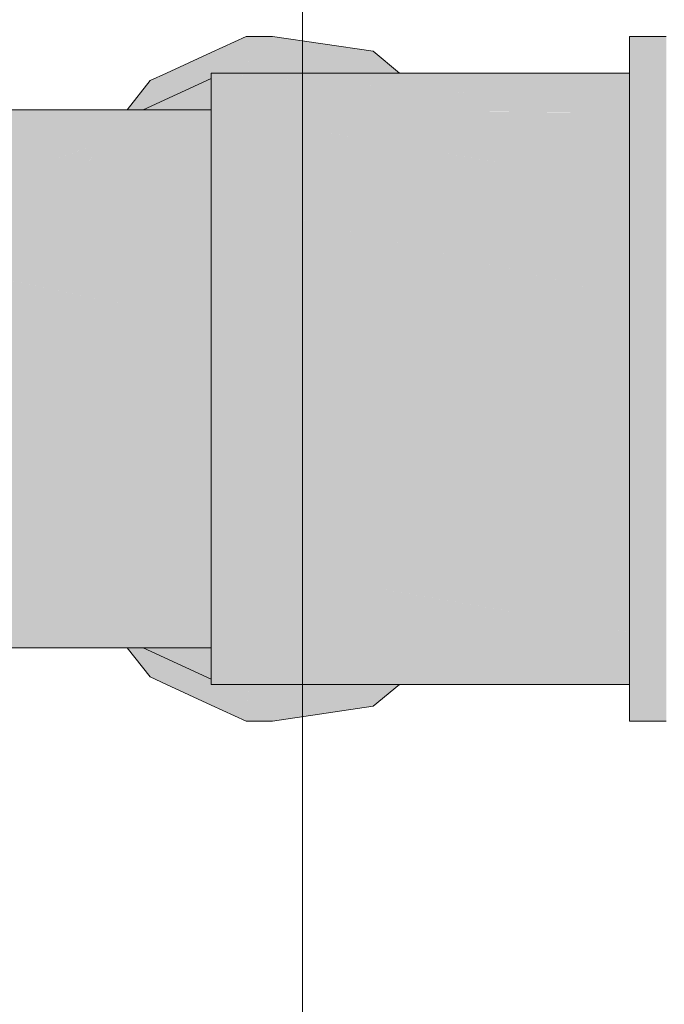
# Model space of a CAD drawing. Header units: millimetres. Extents: x 321 to 585, y -277 to 9.
# Tile 411 of 656: x 513.519 to 513.729, y -201.319 to -200.998. Entities that reach past the tile are written whole.
import ezdxf

# ---------------------------------------------------------------- set-up
doc = ezdxf.new("R2010")
doc.units = ezdxf.units.MM
doc.header["$MEASUREMENT"] = 0
for name, color, linetype, lineweight in [('IFC-Elemento construtivo genérico-Contorno', 253, 'Continuous', 5), ('TQ-Aparelho sanitário', 9, 'Continuous', 18), ('TQ-Conexões', 9, 'Continuous', 18)]:
    doc.layers.add(name, color=color, linetype=linetype, lineweight=lineweight)

msp = doc.modelspace()

# ---------------------------------------------------------------- hatches: boundary and pattern name
at = {"layer": 'TQ-Aparelho sanitário', "linetype": 'Continuous'}
for points in [[(513.72944, -201.0158), (513.72944, -201.00387), (513.71745, -201.00387), (513.71745, -201.0158), (513.72741, -201.0158), (513.71745, -201.0158), (513.71745, -201.01825), (513.72944, -201.01825)], [(513.58145, -201.0158), (513.58145, -201.01755), (513.58145, -201.02774), (513.65772, -201.02804), (513.58145, -201.02774), (513.58145, -201.02866), (513.65847, -201.02865), (513.71745, -201.0286), (513.71745, -201.02852), (513.71745, -201.02831), (513.65789, -201.02818), (513.71745, -201.02827), (513.71745, -201.02779), (513.71745, -201.02774), (513.65735, -201.02774), (513.65069, -201.0223), (513.65735, -201.02774), (513.71745, -201.02774), (513.73002, -201.02774), (513.71745, -201.02688), (513.71745, -201.02673), (513.64942, -201.02126), (513.58467, -201.01606)], [(513.71745, -201.0158), (513.64273, -201.0158), (513.58524, -201.0158), (513.58145, -201.0158), (513.58471, -201.01605), (513.6489, -201.02083), (513.58145, -201.0158), (513.64942, -201.02126), (513.71745, -201.02601), (513.71745, -201.02595), (513.71745, -201.02151), (513.71745, -201.01614), (513.71745, -201.01581), (513.64291, -201.01594)], [(513.72944, -201.01825), (513.7253, -201.01825), (513.71745, -201.01825), (513.71745, -201.02774), (513.71745, -201.04942), (513.71964, -201.05721), (513.7283, -201.04942), (513.72915, -201.04865), (513.7211, -201.02774), (513.72122, -201.02774), (513.7211, -201.02774), (513.72915, -201.04865), (513.7283, -201.04942), (513.71964, -201.05721), (513.72944, -201.09196), (513.72944, -201.04942), (513.72944, -201.04838), (513.72944, -201.02774), (513.72944, -201.02163)], [(513.64942, -201.02126), (513.71745, -201.02673), (513.71745, -201.02603)], [(513.42369, -201.02774), (513.42145, -201.02774), (513.42563, -201.02826), (513.42677, -201.02841), (513.42632, -201.02831), (513.42595, -201.02823), (513.42477, -201.02797), (513.42595, -201.02823), (513.42632, -201.02831), (513.42677, -201.02841), (513.42145, -201.02774), (513.42145, -201.02871), (513.42145, -201.03905), (513.43438, -201.03007), (513.42145, -201.03905), (513.46029, -201.03571), (513.4567, -201.03493), (513.46029, -201.03571), (513.46801, -201.0336), (513.46029, -201.03571), (513.42145, -201.03905), (513.47562, -201.03905), (513.47121, -201.03808), (513.46746, -201.03727), (513.46157, -201.03599), (513.47555, -201.0344), (513.48173, -201.032), (513.42695, -201.02813), (513.48173, -201.032), (513.47555, -201.0344), (513.46157, -201.03599), (513.46746, -201.03727), (513.47843, -201.0347), (513.48627, -201.03347), (513.47843, -201.0347), (513.46746, -201.03727), (513.47121, -201.03808), (513.47562, -201.03905), (513.50054, -201.03905), (513.42145, -201.03905), (513.42145, -201.06352), (513.44992, -201.06947), (513.46267, -201.07213), (513.47227, -201.06772), (513.46267, -201.07213), (513.51124, -201.08228), (513.54001, -201.07459), (513.53571, -201.07072), (513.52771, -201.06352), (513.52713, -201.063), (513.52597, -201.06352), (513.52713, -201.063), (513.52669, -201.0626), (513.5211, -201.05757), (513.48142, -201.06352), (513.5211, -201.05757), (513.52067, -201.05718), (513.48723, -201.06085), (513.46288, -201.06352), (513.48723, -201.06085), (513.52067, -201.05718), (513.52019, -201.05675), (513.49193, -201.05869), (513.47016, -201.06018), (513.49193, -201.05869), (513.52019, -201.05675), (513.52067, -201.05718), (513.5211, -201.05757), (513.52669, -201.0626), (513.52713, -201.063), (513.53192, -201.05594), (513.51672, -201.05362), (513.53192, -201.05594), (513.53564, -201.05467), (513.53377, -201.05359), (513.52201, -201.04681), (513.52014, -201.04572), (513.51264, -201.04995), (513.50639, -201.05204), (513.49252, -201.04992), (513.50639, -201.05204), (513.51264, -201.04995), (513.52014, -201.04572), (513.51207, -201.04943), (513.51144, -201.04887), (513.50886, -201.04654), (513.51663, -201.0437), (513.50814, -201.04589), (513.5109, -201.04148), (513.50583, -201.04381), (513.50399, -201.04215), (513.50583, -201.04381), (513.5069, -201.04018), (513.50342, -201.03905), (513.50201, -201.03859), (513.49892, -201.03758), (513.49882, -201.03755), (513.49335, -201.03627), (513.49882, -201.03755), (513.49892, -201.03758), (513.49888, -201.03755), (513.49797, -201.03675), (513.4956, -201.03651), (513.49797, -201.03675), (513.49471, -201.03622), (513.48784, -201.03398), (513.49471, -201.03622), (513.49797, -201.03675), (513.49729, -201.03612), (513.49437, -201.03348), (513.49365, -201.03284), (513.49437, -201.03348), (513.49729, -201.03612), (513.498, -201.03676), (513.49888, -201.03755), (513.50028, -201.037), (513.49888, -201.03755), (513.49892, -201.03758), (513.50201, -201.03859), (513.50342, -201.03905), (513.50537, -201.03753), (513.50449, -201.03744), (513.50537, -201.03753), (513.50342, -201.03905), (513.5069, -201.04018), (513.50583, -201.04381), (513.5109, -201.04148), (513.50776, -201.04046), (513.5109, -201.04148), (513.50857, -201.03905), (513.50555, -201.03755), (513.50575, -201.03742), (513.5031, -201.03589), (513.50575, -201.03742), (513.50555, -201.03755), (513.50608, -201.03761), (513.50555, -201.03755), (513.50857, -201.03905), (513.51297, -201.03833), (513.50857, -201.03905), (513.5109, -201.04148), (513.50814, -201.04589), (513.51663, -201.0437), (513.51144, -201.04165), (513.51663, -201.0437), (513.5152, -201.04288), (513.51195, -201.041), (513.5152, -201.04288), (513.51663, -201.0437), (513.51659, -201.04333), (513.51663, -201.0437), (513.50886, -201.04654), (513.51144, -201.04887), (513.51207, -201.04943), (513.52014, -201.04572), (513.51821, -201.04461), (513.52014, -201.04572), (513.52201, -201.04681), (513.52338, -201.04553), (513.52172, -201.04499), (513.52338, -201.04553), (513.52609, -201.04299), (513.51964, -201.04432), (513.52609, -201.04299), (513.53123, -201.04025), (513.53113, -201.04024), (513.51936, -201.04423), (513.51724, -201.04354), (513.51936, -201.04423), (513.53113, -201.04024), (513.53034, -201.04016), (513.53113, -201.04024), (513.53123, -201.04025), (513.53467, -201.03905), (513.51975, -201.03905), (513.51823, -201.03889), (513.5162, -201.03905), (513.51804, -201.03887), (513.51787, -201.03885), (513.51686, -201.03874), (513.51787, -201.03885), (513.51804, -201.03887), (513.5162, -201.03905), (513.51823, -201.03889), (513.51975, -201.03905), (513.53467, -201.03905), (513.5366, -201.03744), (513.53569, -201.03715), (513.53479, -201.03686), (513.52036, -201.03713), (513.53479, -201.03686), (513.53373, -201.03651), (513.53479, -201.03686), (513.53569, -201.03715), (513.5366, -201.03744), (513.53964, -201.03676), (513.5409, -201.03618), (513.53043, -201.03544), (513.52491, -201.03505), (513.4984, -201.03318), (513.52491, -201.03505), (513.53043, -201.03544), (513.5409, -201.03618), (513.53964, -201.03676), (513.5366, -201.03744), (513.53467, -201.03905), (513.53751, -201.03774), (513.53848, -201.0373), (513.53751, -201.03774), (513.53467, -201.03905), (513.53896, -201.03821), (513.53467, -201.03905), (513.53123, -201.04025), (513.53189, -201.04032), (513.53123, -201.04025), (513.52609, -201.04299), (513.53518, -201.04067), (513.54154, -201.03905), (513.54709, -201.03662), (513.55113, -201.03148), (513.52795, -201.03464), (513.52734, -201.03444), (513.5267, -201.03423), (513.51636, -201.03087), (513.5267, -201.03423), (513.52734, -201.03444), (513.52795, -201.03464), (513.55113, -201.03148), (513.54709, -201.03662), (513.54154, -201.03905), (513.53518, -201.04067), (513.52609, -201.04299), (513.5366, -201.04082), (513.52609, -201.04299), (513.52338, -201.04553), (513.52201, -201.04681), (513.52457, -201.04592), (513.52201, -201.04681), (513.53377, -201.05359), (513.52462, -201.04594), (513.53859, -201.04103), (513.54296, -201.03951), (513.53861, -201.04103), (513.52462, -201.04594), (513.53911, -201.04108), (513.52462, -201.04594), (513.53377, -201.05359), (513.53641, -201.04977), (513.53377, -201.05359), (513.53564, -201.05467), (513.5367, -201.04986), (513.54224, -201.04141), (513.54218, -201.04141), (513.54339, -201.03965), (513.54218, -201.04141), (513.54224, -201.04141), (513.5367, -201.04986), (513.54325, -201.04152), (513.5367, -201.04986), (513.53564, -201.05467), (513.53823, -201.05036), (513.53564, -201.05467), (513.53827, -201.05037), (513.54351, -201.04155), (513.54445, -201.03999), (513.54519, -201.03905), (513.54445, -201.03999), (513.54352, -201.04155), (513.53827, -201.05037), (513.54365, -201.04156), (513.54442, -201.04164), (513.54458, -201.04003), (513.54442, -201.04164), (513.55199, -201.04244), (513.55442, -201.04269), (513.55199, -201.04244), (513.54442, -201.04164), (513.54365, -201.04156), (513.53827, -201.05037), (513.53564, -201.05467), (513.54338, -201.05203), (513.56199, -201.04568), (513.56691, -201.04401), (513.56199, -201.04568), (513.54338, -201.05203), (513.54735, -201.05332), (513.54338, -201.05203), (513.53564, -201.05467), (513.53192, -201.05594), (513.53997, -201.05718), (513.54817, -201.05359), (513.53997, -201.05718), (513.53192, -201.05594), (513.52713, -201.063), (513.52771, -201.06352), (513.53571, -201.07072), (513.54001, -201.07459), (513.55096, -201.06352), (513.5763, -201.06273), (513.56444, -201.04648), (513.5763, -201.06273), (513.55096, -201.06352), (513.54001, -201.07459), (513.51124, -201.08228), (513.55982, -201.09244), (513.42145, -201.06352), (513.42145, -201.09696), (513.58145, -201.13354), (513.56484, -201.09696), (513.58145, -201.13354), (513.58145, -201.11191), (513.58145, -201.09696), (513.56061, -201.06909), (513.57872, -201.06352), (513.56061, -201.06909), (513.58145, -201.09696), (513.58145, -201.08111), (513.57995, -201.06392), (513.58145, -201.08111), (513.58145, -201.0644), (513.58145, -201.06352), (513.58145, -201.052), (513.56948, -201.04428), (513.58145, -201.052), (513.58145, -201.04554), (513.58145, -201.03905), (513.58145, -201.02774), (513.55927, -201.02774), (513.55407, -201.02774), (513.54084, -201.02774), (513.50669, -201.02774), (513.48898, -201.02774), (513.48799, -201.02774), (513.46862, -201.02774), (513.43064, -201.02774)], [(513.71745, -201.0523), (513.58145, -201.02866), (513.58145, -201.05647), (513.69147, -201.08259), (513.71745, -201.08876), (513.71745, -201.06901), (513.71745, -201.06472), (513.71745, -201.05919), (513.71745, -201.05647), (513.71745, -201.05355)], [(513.71745, -201.02866), (513.65848, -201.02866), (513.58145, -201.02866), (513.67932, -201.04567), (513.71745, -201.0523), (513.71745, -201.0407), (513.71745, -201.039), (513.71745, -201.03624), (513.66412, -201.03326), (513.71745, -201.03624), (513.71745, -201.02994), (513.71745, -201.0295)], [(513.65847, -201.02865), (513.71745, -201.02864), (513.71745, -201.0286)], [(513.72944, -201.21225), (513.72932, -201.20896), (513.72944, -201.21225), (513.72944, -201.20886), (513.72944, -201.20278), (513.72944, -201.18211), (513.72944, -201.18108), (513.7283, -201.18108), (513.72909, -201.20278), (513.7283, -201.18108), (513.72944, -201.18108), (513.72944, -201.13854), (513.72944, -201.09196), (513.71745, -201.04942), (513.71745, -201.09196), (513.71745, -201.13854), (513.71745, -201.17131), (513.71745, -201.18108), (513.7258, -201.20278), (513.72845, -201.20967), (513.7258, -201.20278), (513.71745, -201.18108), (513.71745, -201.20278), (513.72734, -201.21058), (513.71745, -201.20278), (513.71745, -201.21225), (513.7253, -201.21225)], [(513.71745, -201.08876), (513.58145, -201.05647), (513.58145, -201.09446), (513.58145, -201.13604), (513.71745, -201.13604), (513.71745, -201.1298), (513.71745, -201.09446), (513.71745, -201.09184)], [(513.42145, -201.20278), (513.4236, -201.20278), (513.43064, -201.20278), (513.46862, -201.20278), (513.48796, -201.20278), (513.48894, -201.20278), (513.50659, -201.20278), (513.5089, -201.20203), (513.50659, -201.20278), (513.54091, -201.20278), (513.53698, -201.20097), (513.51089, -201.20138), (513.53698, -201.20097), (513.54091, -201.20278), (513.55408, -201.20278), (513.55927, -201.20278), (513.58145, -201.20278), (513.55524, -201.20092), (513.55247, -201.20073), (513.55524, -201.20092), (513.58145, -201.20278), (513.58145, -201.19147), (513.55386, -201.20029), (513.55115, -201.19904), (513.55386, -201.20029), (513.58145, -201.19147), (513.5452, -201.19147), (513.54095, -201.19436), (513.53354, -201.19939), (513.51373, -201.20046), (513.49082, -201.20169), (513.51373, -201.20046), (513.53354, -201.19939), (513.51532, -201.19994), (513.53354, -201.19939), (513.51996, -201.19843), (513.49267, -201.20063), (513.48914, -201.20172), (513.49267, -201.20063), (513.51996, -201.19843), (513.53354, -201.19939), (513.54095, -201.19436), (513.5452, -201.19147), (513.58145, -201.19147), (513.58145, -201.18498), (513.55632, -201.18762), (513.58145, -201.18498), (513.55422, -201.1873), (513.55175, -201.1881), (513.54443, -201.19048), (513.54139, -201.19147), (513.53745, -201.19275), (513.54139, -201.19147), (513.54443, -201.19048), (513.55175, -201.1881), (513.54326, -201.18899), (513.5362, -201.18974), (513.53467, -201.19147), (513.53434, -201.19376), (513.53467, -201.19147), (513.5362, -201.18974), (513.53189, -201.19019), (513.51975, -201.19147), (513.51787, -201.19167), (513.51695, -201.19176), (513.5267, -201.19624), (513.51695, -201.19176), (513.51787, -201.19167), (513.51975, -201.19147), (513.53189, -201.19019), (513.5163, -201.19147), (513.5146, -201.19201), (513.49903, -201.19695), (513.49027, -201.2007), (513.471, -201.202), (513.49027, -201.2007), (513.49903, -201.19695), (513.49401, -201.19733), (513.47345, -201.20121), (513.42945, -201.20265), (513.47345, -201.20121), (513.49401, -201.19733), (513.49903, -201.19695), (513.5146, -201.19201), (513.50603, -201.19291), (513.5146, -201.19201), (513.5163, -201.19147), (513.53189, -201.19019), (513.5362, -201.18974), (513.52798, -201.18839), (513.5362, -201.18974), (513.54326, -201.18899), (513.55175, -201.1881), (513.55422, -201.1873), (513.58145, -201.18498), (513.58145, -201.17845), (513.54025, -201.18516), (513.58145, -201.17845), (513.58145, -201.16698), (513.58145, -201.16611), (513.58145, -201.14938), (513.55907, -201.1623), (513.57983, -201.16664), (513.55096, -201.16698), (513.57878, -201.16698), (513.57404, -201.16852), (513.57878, -201.16698), (513.55096, -201.16698), (513.53377, -201.1769), (513.53671, -201.18065), (513.53377, -201.1769), (513.52382, -201.18265), (513.5284, -201.18335), (513.52378, -201.18485), (513.5284, -201.18335), (513.52382, -201.18265), (513.52012, -201.18478), (513.51735, -201.18638), (513.52172, -201.18552), (513.52294, -201.18608), (513.52172, -201.18552), (513.51942, -201.18627), (513.51512, -201.18766), (513.51942, -201.18627), (513.52172, -201.18552), (513.51735, -201.18638), (513.52012, -201.18478), (513.50648, -201.18695), (513.51097, -201.18901), (513.51198, -201.18948), (513.50853, -201.19147), (513.50418, -201.19311), (513.50853, -201.19147), (513.51198, -201.18948), (513.51097, -201.18901), (513.50936, -201.18954), (513.50674, -201.19039), (513.50342, -201.19147), (513.50674, -201.19039), (513.50936, -201.18954), (513.50052, -201.19147), (513.49888, -201.19294), (513.50052, -201.19147), (513.50936, -201.18954), (513.51097, -201.18901), (513.50648, -201.18695), (513.5025, -201.18969), (513.50648, -201.18695), (513.52012, -201.18478), (513.52382, -201.18265), (513.53377, -201.1769), (513.51271, -201.18049), (513.51228, -201.18088), (513.51271, -201.18049), (513.5113, -201.18073), (513.51206, -201.18108), (513.50868, -201.18411), (513.50585, -201.18666), (513.50547, -201.18701), (513.50585, -201.18666), (513.50868, -201.18411), (513.51206, -201.18108), (513.5113, -201.18073), (513.51271, -201.18049), (513.53377, -201.1769), (513.52669, -201.16789), (513.53377, -201.1769), (513.55096, -201.16698), (513.57983, -201.16664), (513.55907, -201.1623), (513.52771, -201.16698), (513.55907, -201.1623), (513.58145, -201.14938), (513.53783, -201.15786), (513.52804, -201.16668), (513.53783, -201.15786), (513.52597, -201.16698), (513.53783, -201.15786), (513.58145, -201.14938), (513.58145, -201.13354), (513.54497, -201.15143), (513.58145, -201.13354), (513.5682, -201.13051), (513.42145, -201.09696), (513.42145, -201.13354), (513.56484, -201.13354), (513.55675, -201.14082), (513.56484, -201.13354), (513.51509, -201.15311), (513.48137, -201.16698), (513.49608, -201.17373), (513.48137, -201.16698), (513.48378, -201.17652), (513.48137, -201.16698), (513.51509, -201.15311), (513.56484, -201.13354), (513.49972, -201.13354), (513.42145, -201.13354), (513.46677, -201.16026), (513.47464, -201.16388), (513.46677, -201.16026), (513.46302, -201.16698), (513.46677, -201.16026), (513.42145, -201.13354), (513.42145, -201.13943), (513.43438, -201.14538), (513.42145, -201.13943), (513.45289, -201.16232), (513.42145, -201.13943), (513.42145, -201.14787), (513.42145, -201.16698), (513.42145, -201.19147), (513.4956, -201.19401), (513.49798, -201.19376), (513.4956, -201.19401), (513.49477, -201.19665), (513.4956, -201.19401), (513.42145, -201.19147), (513.48024, -201.19562), (513.46228, -201.19435), (513.43421, -201.20047), (513.46228, -201.19435), (513.42145, -201.19147), (513.42145, -201.20181), (513.4321, -201.20093), (513.42145, -201.20181), (513.42145, -201.20278), (513.42534, -201.2024), (513.48878, -201.19623), (513.48495, -201.19747), (513.48279, -201.19817), (513.48495, -201.19747), (513.48878, -201.19623), (513.42622, -201.20231), (513.42657, -201.20235), (513.42681, -201.20237), (513.42859, -201.20256), (513.42681, -201.20237), (513.42657, -201.20235), (513.42473, -201.20253), (513.42394, -201.2027), (513.42473, -201.20253), (513.42657, -201.20235), (513.42622, -201.20231), (513.42494, -201.20248), (513.42622, -201.20231), (513.42534, -201.2024), (513.42145, -201.20278), (513.42376, -201.20274)], [(513.58145, -201.17403), (513.71745, -201.19768), (513.71745, -201.1964), (513.71745, -201.17403), (513.71745, -201.17131), (513.71745, -201.16833), (513.71745, -201.16234), (513.71745, -201.13604), (513.71296, -201.16726), (513.71745, -201.13604), (513.67829, -201.13604), (513.58145, -201.13604)], [(513.58145, -201.21471), (513.58524, -201.21471), (513.64271, -201.21471), (513.71745, -201.21471), (513.71745, -201.21278), (513.71745, -201.20385), (513.71745, -201.20278), (513.65155, -201.20749), (513.59287, -201.20278), (513.58172, -201.20278), (513.59287, -201.20278), (513.65155, -201.20749), (513.71745, -201.20278), (513.65733, -201.20278), (513.71745, -201.20278), (513.71745, -201.20264), (513.71745, -201.20197), (513.65792, -201.2023), (513.71745, -201.20197), (513.71745, -201.20186), (513.71745, -201.2015), (513.65845, -201.20186), (513.71745, -201.2015), (513.71745, -201.20143), (513.71745, -201.19768), (513.65875, -201.20162), (513.71745, -201.19768), (513.67303, -201.18996), (513.58145, -201.17403), (513.58145, -201.20186), (513.58145, -201.20278), (513.58145, -201.21297)], [(513.71745, -201.21471), (513.71745, -201.22664), (513.72944, -201.22664), (513.72944, -201.21471), (513.7195, -201.21471), (513.72944, -201.21471), (513.72944, -201.21225), (513.71745, -201.21225)]]:
    msp.add_hatch(color=93, dxfattribs=at).paths.add_polyline_path(points)
at = {"layer": 'TQ-Conexões', "linetype": 'Continuous'}
for points in [[(513.55407, -201.02774), (513.55927, -201.02774), (513.56443, -201.02537), (513.58145, -201.01755), (513.58145, -201.0158), (513.57922, -201.0158), (513.58145, -201.0158), (513.58524, -201.0158), (513.59262, -201.0158), (513.59372, -201.0158), (513.59344, -201.01203), (513.58145, -201.01437), (513.57407, -201.0158), (513.58145, -201.01437), (513.59344, -201.01203), (513.59284, -201.00387), (513.58145, -201.0091), (513.56684, -201.0158), (513.56152, -201.01825)], [(513.60132, -201.00387), (513.59284, -201.00387), (513.59372, -201.0158), (513.62396, -201.0158), (513.63425, -201.0158), (513.63682, -201.0158), (513.62559, -201.00873), (513.63682, -201.0158), (513.64273, -201.0158), (513.63407, -201.00873)], [(513.58145, -201.01755), (513.55927, -201.02774), (513.58145, -201.02774)], [(513.71745, -201.02014), (513.64805, -201.02014), (513.65081, -201.02239)], [(513.65081, -201.02239), (513.71745, -201.02653), (513.71745, -201.02175)], [(513.71745, -201.03559), (513.65561, -201.02631), (513.67273, -201.04029)], [(513.66511, -201.02774), (513.71745, -201.03559), (513.71745, -201.03207)], [(513.68425, -201.02774), (513.71745, -201.02988), (513.71745, -201.02774)], [(513.55927, -201.20278), (513.55408, -201.20278), (513.56152, -201.21225), (513.56687, -201.21471), (513.58145, -201.22141), (513.59284, -201.22664), (513.58145, -201.21802), (513.59284, -201.22664), (513.59344, -201.21848), (513.58145, -201.21572), (513.57707, -201.21471), (513.58145, -201.21572), (513.59344, -201.21848), (513.59372, -201.21471), (513.58671, -201.21471), (513.58524, -201.21471), (513.58145, -201.21471), (513.58145, -201.21297), (513.56442, -201.20514)], [(513.55927, -201.20278), (513.58145, -201.21297), (513.58145, -201.20278)], [(513.62559, -201.22176), (513.63422, -201.21471), (513.62397, -201.21471), (513.59372, -201.21471), (513.59284, -201.22664), (513.60132, -201.22664), (513.63407, -201.22176), (513.64271, -201.21471), (513.64014, -201.21471), (513.63422, -201.21471)]]:
    msp.add_hatch(color=93, dxfattribs=at).paths.add_polyline_path(points)

# ---------------------------------------------------------------- linework, layer by layer
at = {"layer": 'IFC-Elemento construtivo genérico-Contorno', "lineweight": 5}
msp.add_line((513.61112, -202.29555), (513.61112, -200.42412), dxfattribs=at)
at = {"layer": 'TQ-Aparelho sanitário'}
for p, q in [((513.71745, -201.00387), (513.71745, -201.0158)), ((513.72944, -201.00387), (513.71745, -201.00387)), ((513.58145, -201.0158), (513.58145, -201.01755)), ((513.58524, -201.0158), (513.58145, -201.0158)), ((513.64273, -201.0158), (513.58524, -201.0158)), ((513.71745, -201.0158), (513.64273, -201.0158)), ((513.71745, -201.0158), (513.71745, -201.01825)), ((513.58145, -201.01755), (513.58145, -201.02774)), ((513.71745, -201.01825), (513.71745, -201.02774)), ((513.54084, -201.02774), (513.50669, -201.02774)), ((513.55407, -201.02774), (513.54084, -201.02774)), ((513.55927, -201.02774), (513.55407, -201.02774)), ((513.58145, -201.02774), (513.55927, -201.02774)), ((513.58145, -201.02774), (513.58145, -201.02866)), ((513.58145, -201.03905), (513.58145, -201.02774)), ((513.58145, -201.02866), (513.58145, -201.05647)), ((513.71745, -201.02774), (513.71745, -201.04942)), ((513.58145, -201.04554), (513.58145, -201.03905)), ((513.58145, -201.052), (513.58145, -201.04554)), ((513.58145, -201.06352), (513.58145, -201.052)), ((513.71745, -201.04942), (513.71745, -201.09196)), ((513.58145, -201.05647), (513.58145, -201.09446)), ((513.58145, -201.0644), (513.58145, -201.06352)), ((513.58145, -201.08111), (513.58145, -201.0644)), ((513.58145, -201.09696), (513.58145, -201.08111)), ((513.71745, -201.09196), (513.71745, -201.13854)), ((513.58145, -201.09446), (513.58145, -201.13604)), ((513.58145, -201.11191), (513.58145, -201.09696)), ((513.58145, -201.13354), (513.58145, -201.11191)), ((513.58145, -201.14938), (513.58145, -201.13354)), ((513.58145, -201.13604), (513.58145, -201.17403)), ((513.71745, -201.13854), (513.71745, -201.17131)), ((513.58145, -201.16611), (513.58145, -201.14938)), ((513.58145, -201.16698), (513.58145, -201.16611)), ((513.58145, -201.17845), (513.58145, -201.16698)), ((513.58145, -201.17403), (513.58145, -201.20186)), ((513.71745, -201.17131), (513.71745, -201.18108)), ((513.58145, -201.18498), (513.58145, -201.17845)), ((513.71745, -201.18108), (513.71745, -201.20278)), ((513.58145, -201.19147), (513.58145, -201.18498)), ((513.58145, -201.20278), (513.58145, -201.19147)), ((513.50659, -201.20278), (513.54091, -201.20278)), ((513.54091, -201.20278), (513.55408, -201.20278)), ((513.55408, -201.20278), (513.55927, -201.20278)), ((513.55927, -201.20278), (513.58145, -201.20278)), ((513.58145, -201.20186), (513.58145, -201.20278)), ((513.58145, -201.20278), (513.58145, -201.21297)), ((513.71745, -201.20278), (513.71745, -201.21225)), ((513.71745, -201.21225), (513.71745, -201.21471)), ((513.58145, -201.21297), (513.58145, -201.21471)), ((513.58145, -201.21471), (513.58524, -201.21471)), ((513.58524, -201.21471), (513.64271, -201.21471)), ((513.64271, -201.21471), (513.71745, -201.21471)), ((513.71745, -201.21471), (513.71745, -201.22664)), ((513.71745, -201.22664), (513.72944, -201.22664))]:
    msp.add_line(p, q, dxfattribs=at)
at = {"layer": 'TQ-Conexões'}
for p, q in [((513.59284, -201.00387), (513.58145, -201.0091)), ((513.60132, -201.00387), (513.59284, -201.00387)), ((513.63407, -201.00873), (513.60132, -201.00387)), ((513.58145, -201.0091), (513.56684, -201.0158)), ((513.64273, -201.0158), (513.63407, -201.00873)), ((513.56684, -201.0158), (513.56152, -201.01825)), ((513.56152, -201.01825), (513.55407, -201.02774)), ((513.58145, -201.01755), (513.55927, -201.02774)), ((513.55408, -201.20278), (513.56152, -201.21225)), ((513.55927, -201.20278), (513.58145, -201.21297)), ((513.56152, -201.21225), (513.56687, -201.21471)), ((513.56687, -201.21471), (513.58145, -201.22141)), ((513.63407, -201.22176), (513.64271, -201.21471)), ((513.58145, -201.22141), (513.59284, -201.22664)), ((513.60132, -201.22664), (513.63407, -201.22176)), ((513.59284, -201.22664), (513.60132, -201.22664))]:
    msp.add_line(p, q, dxfattribs=at)

doc.saveas('drawing.dxf')
